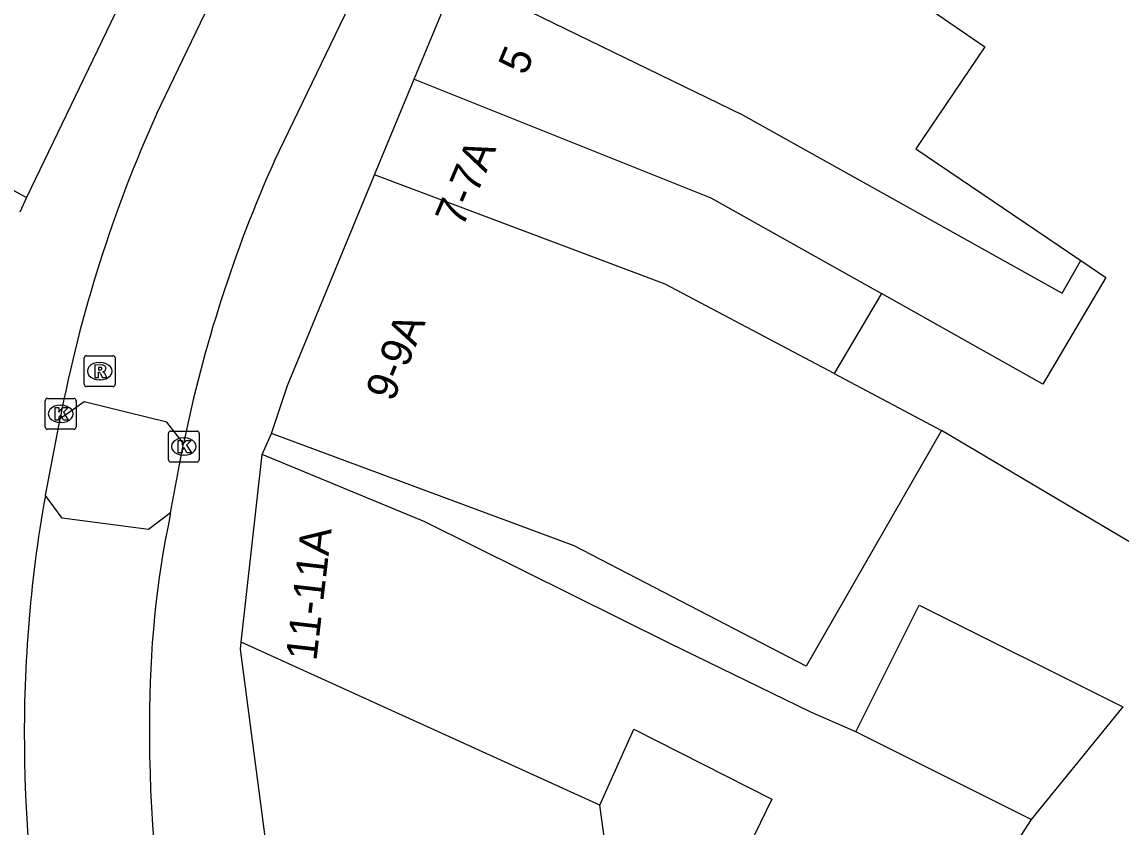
# Model space of a CAD drawing. Extents: x 160664 to 161506, y 382245 to 383288.
# Drawn here: x 161122.71 to 161158.3, y 383171.15 to 383197.19 of the extents above; entities that cross this region are included whole.
import ezdxf

# ---------------------------------------------------------------- set-up
doc = ezdxf.new("R2010")
doc.units = 0
for name, color, linetype in [('IMGEO_Kolk', 7, 'Continuous'), ('IMGEO_Pand', 7, 'Continuous'), ('IMGEO_Pand_nummerreeks', 7, 'Continuous'), ('IMGEO_Rioolput', 7, 'Continuous'), ('IMGEO_Voetpad_open', 7, 'Continuous'), ('IMGEO_Woonerf_open', 7, 'Continuous')]:
    doc.layers.add(name, color=color, linetype=linetype)

msp = doc.modelspace()

# ---------------------------------------------------------------- linework, layer by layer
at = {"layer": 'IMGEO_Kolk'}
for p, q in [((161123.466, 383184.089), (161123.466, 383184.941)), ((161123.541, 383185.015), (161124.393, 383185.015)), ((161123.954, 383184.795), (161123.979, 383184.795)), ((161124.467, 383184.941), (161124.467, 383184.089)), ((161124.393, 383184.015), (161123.541, 383184.015)), ((161123.977, 383184.235), (161123.952, 383184.235)), ((161127.453, 383183.031), (161127.453, 383183.883)), ((161127.528, 383183.957), (161128.38, 383183.957)), ((161127.941, 383183.737), (161127.966, 383183.737)), ((161128.454, 383183.883), (161128.454, 383183.031)), ((161128.38, 383182.957), (161127.528, 383182.957)), ((161127.964, 383183.177), (161127.939, 383183.177))]:
    msp.add_line(p, q, dxfattribs=at)
for points in [[(161123.466, 383184.089), (161123.466, 383184.941)], [(161123.541, 383185.015), (161124.393, 383185.015)], [(161124.467, 383184.941), (161124.467, 383184.089)], [(161123.787, 383184.715), (161123.91, 383184.715), (161123.91, 383184.564), (161124.04, 383184.715), (161124.204, 383184.715), (161124.058, 383184.564), (161124.211, 383184.315), (161124.059, 383184.315), (161123.974, 383184.479), (161123.91, 383184.412), (161123.91, 383184.315), (161123.787, 383184.315), (161123.787, 383184.715)], [(161124.393, 383184.015), (161123.541, 383184.015)], [(161127.453, 383183.031), (161127.453, 383183.883)], [(161127.528, 383183.957), (161128.38, 383183.957)], [(161127.774, 383183.657), (161127.897, 383183.657), (161127.897, 383183.506), (161128.027, 383183.657), (161128.191, 383183.657), (161128.045, 383183.506), (161128.198, 383183.257), (161128.046, 383183.257), (161127.961, 383183.421), (161127.897, 383183.354), (161127.897, 383183.257), (161127.774, 383183.257), (161127.774, 383183.657)], [(161128.454, 383183.883), (161128.454, 383183.031)], [(161128.38, 383182.957), (161127.528, 383182.957)]]:
    msp.add_lwpolyline(points, dxfattribs=at)
for centre, start, end in [((161123.543, 383184.939), 91.552, 178.448), ((161123.543, 383184.939), 91.552, 178.448), ((161124.391, 383184.939), 1.552, 88.448), ((161124.391, 383184.939), 1.552, 88.448), ((161123.543, 383184.091), 181.552, 268.448), ((161123.543, 383184.091), 181.552, 268.448), ((161124.391, 383184.091), 271.552, 358.448), ((161124.391, 383184.091), 271.552, 358.448), ((161127.53, 383183.881), 91.552, 178.448), ((161127.53, 383183.881), 91.552, 178.448), ((161128.378, 383183.881), 1.552, 88.448), ((161128.378, 383183.881), 1.552, 88.448), ((161127.53, 383183.033), 181.552, 268.448), ((161127.53, 383183.033), 181.552, 268.448), ((161128.378, 383183.033), 271.552, 358.448), ((161128.378, 383183.033), 271.552, 358.448)]:
    msp.add_arc(centre, 0.0765, start, end, dxfattribs=at)
for centre, major_axis, ratio, start_param, end_param in [((161123.953, 383184.515), (-0.387, 0.002), 0.722429, 4.712389, 7.853982), ((161123.978, 383184.515), (-0.39, 0.002), 0.717154, 1.570796, 4.712389), ((161127.94, 383183.457), (-0.387, 0.002), 0.722429, 4.712389, 7.853982), ((161127.965, 383183.457), (-0.39, 0.002), 0.717154, 1.570796, 4.712389)]:
    msp.add_ellipse(centre, major_axis=major_axis, ratio=ratio, start_param=start_param, end_param=end_param, dxfattribs=at)
at = {"layer": 'IMGEO_Pand'}
for points in [[(161139.801, 383204.468), (161148.222, 383200.282), (161153.886, 383196.391), (161151.659, 383193.084), (161157.001, 383189.472)], [(161135.412, 383195.339), (161136.378, 383197.673), (161136.869, 383198.648)], [(161136.869, 383198.648), (161146.04, 383194.191), (161156.392, 383188.42), (161157.001, 383189.472)], [(161125.868, 383197.755), (161122.863, 383191.511)], [(161115.85, 383195.94), (161117.002, 383195.25), (161116.818, 383194.821), (161122.863, 383191.511)], [(161134.132, 383192.246), (161135.412, 383195.339)], [(161135.412, 383195.339), (161145.021, 383191.503), (161150.54, 383188.404)], [(161130.789, 383183.88), (161131.314, 383185.435), (161134.132, 383192.246)], [(161149.011, 383185.817), (161143.541, 383188.713), (161134.132, 383192.246)], [(161122.863, 383191.511), (161122.638, 383191.044)], [(161157.001, 383189.472), (161157.811, 383188.924), (161155.764, 383185.471), (161150.54, 383188.404)], [(161150.54, 383188.404), (161149.011, 383185.817)], [(161149.011, 383185.817), (161152.489, 383183.975)], [(161152.489, 383183.975), (161148.098, 383176.349), (161140.589, 383180.249), (161130.789, 383183.88)], [(161161.697, 383178.516), (161152.489, 383183.975)], [(161129.809, 383177.129), (161130.489, 383183.198)], [(161149.712, 383174.226), (161148.256, 383174.862), (161143.687, 383177.09), (161135.759, 383181.024), (161130.489, 383183.198)], [(161149.712, 383174.226), (161151.763, 383178.33), (161158.353, 383175.037)], [(161131.927, 383160.664), (161129.783, 383176.901), (161129.809, 383177.129)], [(161141.423, 383171.856), (161129.809, 383177.129)], [(161158.353, 383175.037), (161155.385, 383171.391)], [(161141.423, 383171.856), (161142.518, 383174.315), (161146.994, 383172.049), (161145.885, 383169.763), (161144.626, 383170.374), (161144.065, 383169.294)], [(161155.385, 383171.391), (161149.712, 383174.226)], [(161144.065, 383169.294), (161142.775, 383166.983), (161142.026, 383167.449), (161141.423, 383171.856)], [(161155.385, 383171.391), (161151.498, 383165.39)]]:
    msp.add_lwpolyline(points, dxfattribs=at)
at = {"layer": 'IMGEO_Rioolput'}
for p, q in [((161124.73, 383185.47), (161124.73, 383186.322)), ((161124.805, 383186.396), (161125.657, 383186.396)), ((161125.218, 383186.176), (161125.243, 383186.176)), ((161125.731, 383186.322), (161125.731, 383185.47)), ((161125.241, 383185.616), (161125.216, 383185.616)), ((161125.657, 383185.396), (161124.805, 383185.396))]:
    msp.add_line(p, q, dxfattribs=at)
for points in [[(161124.73, 383185.47), (161124.73, 383186.322)], [(161124.805, 383186.396), (161125.657, 383186.396)], [(161125.731, 383186.322), (161125.731, 383185.47)], [(161125.319, 383186.094), (161125.067, 383186.096), (161125.067, 383185.696)], [(161125.067, 383185.696), (161125.191, 383185.696), (161125.191, 383185.858), (161125.202, 383185.858)], [(161125.245, 383186.015), (161125.191, 383186.015), (161125.191, 383185.934)], [(161125.191, 383185.934), (161125.243, 383185.934)], [(161125.249, 383185.829), (161125.32, 383185.696), (161125.46, 383185.696), (161125.395, 383185.822)], [(161125.657, 383185.396), (161124.805, 383185.396)]]:
    msp.add_lwpolyline(points, dxfattribs=at)
for centre, radius, start, end in [((161124.807, 383186.32), 0.0765, 91.552, 178.448), ((161124.807, 383186.32), 0.0765, 91.552, 178.448), ((161125.655, 383186.32), 0.0765, 1.552, 88.448), ((161125.655, 383186.32), 0.0765, 1.552, 88.448), ((161125.201, 383185.805), 0.0533, 26.0293, 88.6989), ((161125.227, 383186.123), 0.19, 274.7715, 282.9687), ((161125.251, 383185.919), 0.0964, 77.0061, 93.1865), ((161125.265, 383185.976), 0.0378, 276.6634, 79.6772), ((161125.318, 383185.984), 0.109, 350.3612, 89.416), ((161125.316, 383185.984), 0.112, 277.5842, 350.9817), ((161125.3, 383185.769), 0.108, 29.5134, 73.7905), ((161124.807, 383185.472), 0.0765, 181.552, 268.448), ((161124.807, 383185.472), 0.0765, 181.552, 268.448), ((161125.655, 383185.472), 0.0765, 271.552, 358.448), ((161125.655, 383185.472), 0.0765, 271.552, 358.448)]:
    msp.add_arc(centre, radius, start, end, dxfattribs=at)
for centre, major_axis, ratio, start_param, end_param in [((161125.217, 383185.896), (-0.387, 0.002), 0.722429, 4.712389, 7.853982), ((161125.242, 383185.896), (-0.39, 0.002), 0.717154, 1.570796, 4.712389)]:
    msp.add_ellipse(centre, major_axis=major_axis, ratio=ratio, start_param=start_param, end_param=end_param, dxfattribs=at)
at = {"layer": 'IMGEO_Voetpad_open'}
for points in [[(161127.08, 383194.235), (161136.662, 383214.127), (161137.9, 383216.761)], [(161123.469, 383181.871), (161123.945, 383184.351)]]:
    msp.add_lwpolyline(points, dxfattribs=at)
for centre, radius, start, end in [((161167.542, 383175.962), 44.397, 155.6958, 169.1083), ((161166.306, 383174.201), 43.518, 169.8485, 181.1823), ((161172.053, 383174.117), 49.263, 180.9472, 202.039)]:
    msp.add_arc(centre, radius, start, end, dxfattribs=at)
at = {"layer": 'IMGEO_Woonerf_open'}
for points in [[(161130.888, 383192.701), (161140.933, 383213.502), (161141.644, 383214.953)], [(161127.945, 383183.554), (161127.403, 383184.249), (161124.723, 383184.903), (161123.945, 383184.351)], [(161130.489, 383183.198), (161130.789, 383183.88)], [(161127.525, 383181.313), (161127.945, 383183.554)], [(161127.525, 383181.313), (161126.808, 383180.771), (161124.017, 383181.145), (161123.469, 383181.871)]]:
    msp.add_lwpolyline(points, dxfattribs=at)
for centre, radius, start, end in [((161170.895, 383174.782), 43.837, 155.8726, 168.4568), ((161159.123, 383174.706), 32.281, 168.1905, 180.242), ((161171.449, 383174.177), 44.609, 179.4958, 202.4128)]:
    msp.add_arc(centre, radius, start, end, dxfattribs=at)

# ---------------------------------------------------------------- texts
at = {"layer": 'IMGEO_Pand_nummerreeks'}
for s, rotation, p in [('5', 67.2029, (161139.02, 383195.431)), ('7-7A', 66.9296, (161136.977, 383190.511)), ('9-9A', 67.9412, (161134.731, 383184.874)), ('11-11A', 83.4112, (161132.245, 383176.5))]:
    msp.add_text(s, height=1, rotation=rotation, dxfattribs=at).set_placement(p)

doc.saveas('drawing.dxf')
